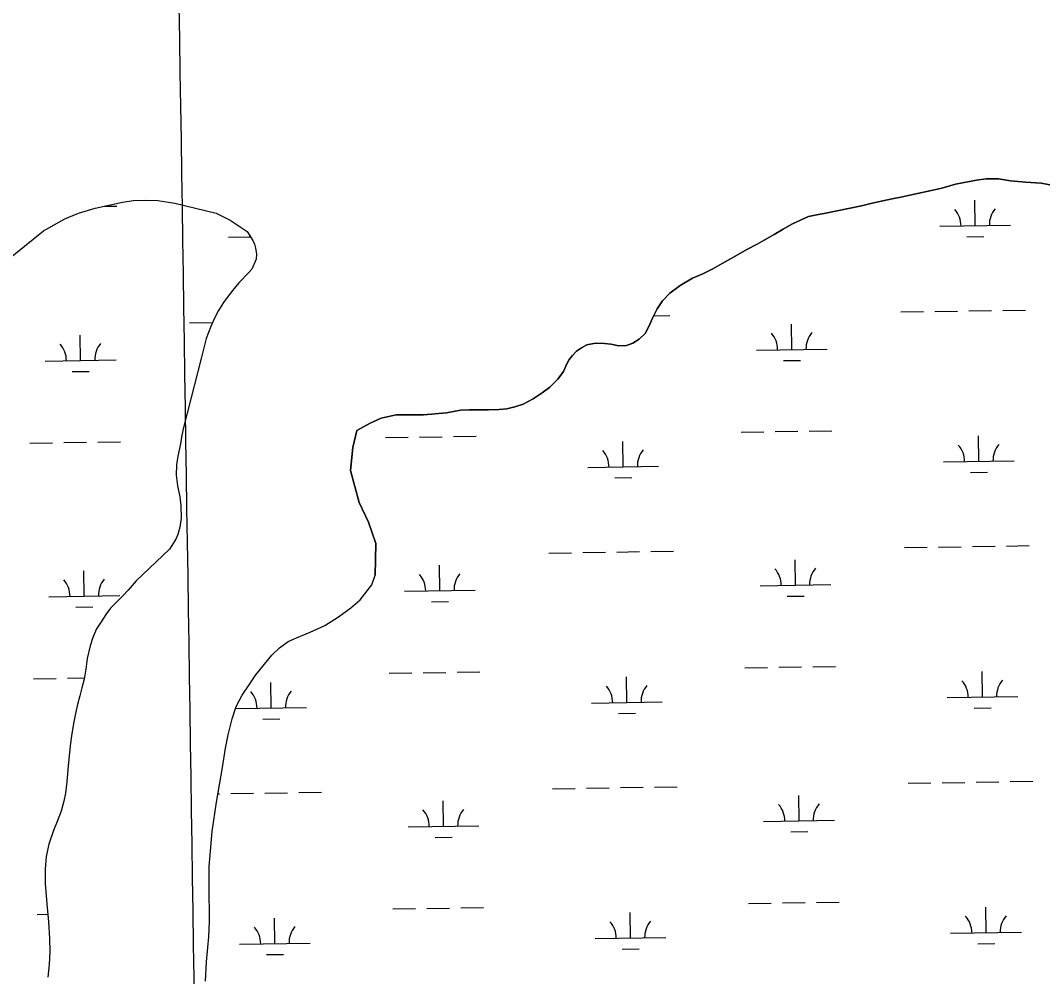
# Model space of a CAD drawing. Extents: x 3823584 to 3861785, y 301729 to 327625.
# Drawn here: x 3838054 to 3839497, y 316835 to 318185 of the extents above; entities that cross this region are included whole.
import ezdxf

# ---------------------------------------------------------------- set-up
doc = ezdxf.new("R2010")
doc.units = 0
for name, color, linetype in [('V-GRID-MAJR', 7, 'Continuous'), ('V-TOPO-SHOR', 7, 'Continuous'), ('V-WETL-SWMP', 7, 'Continuous')]:
    doc.layers.add(name, color=color, linetype=linetype)

msp = doc.modelspace()

# ---------------------------------------------------------------- linework, layer by layer
at = {"layer": 'V-GRID-MAJR'}
msp.add_spline([(3838444.8910000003, 307319.343), (3838352.38, 313376.366), (3838259.823, 319436.473), (3838167.2660000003, 325496.576), (3838167.219, 325499.664)], degree=3, dxfattribs=at)
at = {"layer": 'V-TOPO-SHOR'}
for points in [[(3839514.488, 317951.3), (3839494.934, 317954.962), (3839473.068, 317956.451), (3839451.586, 317958.139), (3839434.579, 317961.053), (3839417.217, 317961.037), (3839403.583, 317959.114), (3839374.002, 317953.289), (3839354.753, 317947.983), (3839337.629, 317944.261), (3839320.313, 317940.536), (3839309.418, 317938.06200000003), (3839296.772, 317935.371), (3839284.707, 317932.885), (3839271.669, 317929.993), (3839256.299, 317926.683), (3839241.517, 317922.993), (3839188.781, 317912.202), (3839183.1380000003, 317910.963), (3839166.791, 317907.641), (3839156.117, 317903.025), (3839143.122, 317896.817), (3839130.918, 317889.842), (3839117.936, 317882.463), (3839104.182, 317874.68700000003), (3839093.915, 317868.70900000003), (3839079.571, 317861.121), (3839060.582, 317850.549), (3839044.8880000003, 317841.579), (3839031.717, 317833.809), (3839017.365, 317826.999), (3839002.812, 317820.579), (3838985.377, 317810.416), (3838970.88, 317799.511), (3838960.478, 317788.652), (3838952.812, 317777.44), (3838946.336, 317764.484), (3838941.409, 317752.718), (3838935.875, 317742.507), (3838927.779, 317734.604), (3838918.676, 317729.226), (3838909.548, 317725.797), (3838898.823, 317725.472), (3838887.677, 317727.481)], [(3837981.757, 317802.863), (3838086.856, 317887.409), (3838117.322, 317904.55700000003), (3838136.254, 317912.632), (3838159.681, 317919.429), (3838198.661, 317928.205), (3838214.211, 317930.44800000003), (3838231.095, 317931.119), (3838248.515, 317930.476), (3838272.563, 317926.722), (3838330.738, 317912.44), (3838350.612, 317902.84500000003), (3838363.3510000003, 317894.243), (3838374.498, 317886.686), (3838382.293, 317873.76300000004), (3838384.711, 317868.77), (3838386.341, 317863.243), (3838387.466, 317855.071), (3838387.265, 317847.68200000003), (3838381.0530000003, 317833.379), (3838377.3710000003, 317829.51), (3838362.753, 317814.11100000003), (3838354.411, 317804.031), (3838347.37, 317795.544), (3838341.128, 317786.53500000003), (3838333.849, 317775.148), (3838328.41, 317764.304), (3838323.2430000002, 317752.67100000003), (3838316.539, 317735.494), (3838310.1780000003, 317709.102), (3838284.683, 317610.118), (3838282.403, 317599.3), (3838280.136, 317587.166), (3838276.599, 317569.49), (3838274.598, 317557.093), (3838274.1950000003, 317542.604), (3838275.901, 317527.868), (3838279.1920000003, 317512.359), (3838280.878, 317499.993), (3838281.295, 317481.82300000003), (3838279.557, 317469.431), (3838276.487, 317458.869), (3838273.644, 317452.26), (3838264.809, 317438.22500000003), (3838217.7830000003, 317393.315), (3838206.566, 317380.578), (3838198.734, 317372.347), (3838191.423, 317364.911), (3838181.7630000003, 317355.083), (3838174.994, 317345.80700000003), (3838168.231, 317335.741), (3838161.9930000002, 317325.944), (3838156.5640000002, 317313.781), (3838152.718, 317301.634), (3838148.39, 317283.949), (3838146.676, 317268.659), (3838144.159, 317254.944), (3838141.108, 317242.275), (3838138.04, 317231.18700000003)], [(3838887.677, 317727.481), (3838878.826, 317728.39400000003), (3838865.94, 317729.211), (3838853.683, 317726.52400000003), (3838846.318, 317722.53500000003), (3838839.3570000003, 317717.57), (3838833.772, 317711.455), (3838828.963, 317705.934), (3838825.529, 317699.648), (3838820.974, 317689.255), (3838812.723, 317678.034), (3838801.737, 317666.974), (3838790.522, 317658.838), (3838778.1380000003, 317650.492), (3838763.792, 317643.101), (3838752.3310000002, 317639.058), (3838740.66, 317636.379), (3838729.941, 317635.468), (3838714.923, 317635.089), (3838701.074, 317634.919), (3838687.615, 317634.755), (3838675.327, 317634.606), (3838665.4, 317632.728), (3838655.67, 317630.854), (3838644.566, 317629.547), (3838634.62, 317629.03500000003), (3838623.123, 317628.114), (3838615.906, 317628.026), (3838603.6180000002, 317627.876), (3838595.815, 317627.782), (3838584.694, 317627.839), (3838571.8510000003, 317625.146), (3838563.68, 317623.291), (3838547.771, 317616.074), (3838528.974, 317605.69800000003)], [(3838528.974, 317605.69800000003), (3838523.6350000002, 317581.632), (3838520.213, 317549.266), (3838532.61, 317504.099), (3838545.778, 317476.494), (3838556.2, 317446.094), (3838554.949, 317401.771)], [(3838315.474, 316828.222), (3838317.08, 316855.866), (3838318.7490000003, 316876.141), (3838320.203, 316890.889), (3838321.336, 316912.479), (3838320.9020000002, 316963.523), (3838320.936, 316990.364), (3838322.597, 317011.694), (3838324.989, 317039.871), (3838330.955, 317080.972), (3838339.7490000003, 317129.993), (3838343.731, 317157.129), (3838347.515, 317176.108), (3838353.377, 317198.525), (3838359.017, 317216.204), (3838367.301, 317232.063), (3838377.179, 317246.62), (3838386.792, 317260.911), (3838409.449, 317288.733), (3838420.1520000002, 317299.088), (3838432.4420000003, 317308.13800000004), (3838443.9760000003, 317313.238), (3838463.1210000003, 317321.03), (3838483.826, 317330.681), (3838503.194, 317342.94800000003), (3838520.719, 317355.466), (3838533.779, 317366.891), (3838550.177, 317388.08400000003), (3838554.949, 317401.771)], [(3838138.04, 317231.18700000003), (3838134.9820000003, 317219.044), (3838131.933, 317206.113), (3838129.154, 317192.131), (3838126.4050000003, 317174.72500000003), (3838124.683, 317160.488), (3838121.543, 317127.011), (3838119.845, 317109.878), (3838118.137, 317093.797), (3838115.862, 317082.717), (3838111.77, 317068.195), (3838106.363, 317053.662), (3838100.94, 317040.97500000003), (3838094.52, 317021.695), (3838090.981, 317004.281), (3838089.287, 316986.621), (3838089.463, 316965.815), (3838092.382, 316932.39), (3838093.8710000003, 316912.123), (3838095.65, 316888.69800000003), (3838095.804, 316870.526), (3838094.911, 316851.817), (3838093.217, 316833.893)]]:
    msp.add_lwpolyline(points, dxfattribs=at)
at = {"layer": 'V-WETL-SWMP'}
for p, q in [((3838172.4963971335, 317922.31427258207), (3838190.5937002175, 317922.59330987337)), ((3839401.8256227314, 317894.83343984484), (3839401.2706146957, 317930.8291613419)), ((3839351.831565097, 317894.0625953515), (3839451.8196803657, 317895.60428433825)), ((3838348.134865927, 317878.586874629), (3838379.095704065, 317879.0642511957)), ((3839390.064946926, 317879.2192710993), (3839414.0620945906, 317879.5892764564)), ((3839296.845442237, 317773.1295077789), (3839328.841639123, 317773.6228482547)), ((3839344.839737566, 317773.86951849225), (3839376.8359344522, 317774.3628589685)), ((3839392.834032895, 317774.6095292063), (3839424.830229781, 317775.1028696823)), ((3839440.8283282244, 317775.3495399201), (3839472.8245251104, 317775.8428803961)), ((3838947.969513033, 317767.75028669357), (3838970.976175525, 317768.1050200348)), ((3838293.148743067, 317757.65378705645), (3838325.144939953, 317758.1471275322)), ((3839143.0540989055, 317720.01021048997), (3839142.49909087, 317756.0059319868)), ((3838139.357399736, 317704.53448976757), (3838138.802391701, 317740.5302112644)), ((3839093.060041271, 317719.2393659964), (3839193.04815654, 317720.7810549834)), ((3838089.363342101, 317703.7636452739), (3838189.351457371, 317705.3053342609)), ((3839131.2934231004, 317704.3960417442), (3839155.2905707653, 317704.7660471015)), ((3838127.5967239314, 317688.9203210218), (3838151.5938715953, 317689.29032637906)), ((3839071.4344256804, 317603.46020622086), (3839103.430622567, 317603.9535466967)), ((3839119.4287210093, 317604.2002169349), (3839151.4249178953, 317604.6935574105)), ((3839167.4230163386, 317604.94022764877), (3839199.4192132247, 317605.4335681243)), ((3838067.737726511, 317587.98448549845), (3838099.733923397, 317588.47782597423)), ((3838115.7320218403, 317588.7244962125), (3838147.7282187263, 317589.21783668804)), ((3838163.726317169, 317589.4645069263), (3838195.722514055, 317589.95784740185)), ((3838569.5860760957, 317595.72234585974), (3838601.5822729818, 317596.2156863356)), ((3838617.5803714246, 317596.46235657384), (3838649.5765683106, 317596.9556970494)), ((3838665.574666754, 317597.20236728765), (3838697.57086364, 317597.6957077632)), ((3838905.106086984, 317554.46011701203), (3838904.5510789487, 317590.4558385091)), ((3839406.9544365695, 317562.1979773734), (3839406.399428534, 317598.1936988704)), ((3839356.960378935, 317561.42713287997), (3839456.948494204, 317562.9688218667)), ((3838855.1120293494, 317553.6892725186), (3838955.100144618, 317555.23096150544)), ((3839395.1937607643, 317546.58380862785), (3839419.1909084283, 317546.9538139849)), ((3838893.345411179, 317538.8459482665), (3838917.3425588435, 317539.2159536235)), ((3839349.9685514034, 317441.23405602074), (3839381.9647482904, 317441.72739649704)), ((3839397.962846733, 317441.9740667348), (3839429.959043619, 317442.46740721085)), ((3839445.9571420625, 317442.7140774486), (3839477.9533389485, 317443.20741792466)), ((3838800.1259064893, 317432.75618494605), (3838832.1221033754, 317433.2495254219)), ((3838848.1202018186, 317433.4961956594), (3838880.1163987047, 317433.9895361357)), ((3838896.1144971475, 317434.23620637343), (3838928.1106940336, 317434.7295468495)), ((3838944.108792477, 317434.9762170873), (3838976.104989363, 317435.4695575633)), ((3839301.9742560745, 317440.4940453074), (3839333.9704529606, 317440.9873857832)), ((3838646.3345631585, 317379.6368876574), (3838645.7795551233, 317415.6326091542)), ((3839148.1829127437, 317387.3747480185), (3839147.627904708, 317423.3704695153)), ((3838144.4862135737, 317371.89902729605), (3838143.9312055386, 317407.89474879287)), ((3839098.188855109, 317386.60390352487), (3839198.176970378, 317388.1455925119)), ((3838094.4921559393, 317371.12818280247), (3838194.4802712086, 317372.66987178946)), ((3838596.3405055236, 317378.86604316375), (3838696.3286207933, 317380.4077321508)), ((3839136.4222369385, 317371.76057927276), (3839160.4193846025, 317372.13058463)), ((3838132.725537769, 317356.2848585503), (3838156.7226854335, 317356.6548639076)), ((3838634.5738873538, 317364.02271891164), (3838658.571035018, 317364.3927242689)), ((3839076.563239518, 317270.8247437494), (3839108.559436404, 317271.3180842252)), ((3839124.5575348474, 317271.56475446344), (3839156.5537317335, 317272.058094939)), ((3839172.5518301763, 317272.30476517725), (3839204.5480270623, 317272.7981056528)), ((3838072.866540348, 317255.34902302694), (3838104.8627372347, 317255.8423635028)), ((3838120.860835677, 317256.089033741), (3838144.4369944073, 317256.4525479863)), ((3838574.7148899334, 317263.0868833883), (3838606.71108682, 317263.58022386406)), ((3838622.709185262, 317263.8268941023), (3838654.7053821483, 317264.3202345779)), ((3838670.7034805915, 317264.56690481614), (3838702.6996774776, 317265.06024529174)), ((3838910.234900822, 317221.8246545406), (3838909.6798927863, 317257.8203760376)), ((3839412.083250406, 317229.56251490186), (3839411.528242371, 317265.55823639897)), ((3838408.3865512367, 317214.08679417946), (3838407.8315432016, 317250.0825156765)), ((3839362.089192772, 317228.7916704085), (3839462.0773080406, 317230.33335939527)), ((3838358.3924936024, 317213.31594968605), (3838458.380608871, 317214.8576386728)), ((3838860.2408431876, 317221.05381004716), (3838960.2289584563, 317222.5954990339)), ((3839400.3225746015, 317213.9483461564), (3839424.3197222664, 317214.3183515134)), ((3838396.625875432, 317198.47262543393), (3838420.623023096, 317198.84263079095)), ((3838898.474225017, 317206.21048579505), (3838922.4713726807, 317206.58049115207)), ((3839451.085955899, 317110.07861497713), (3839483.0821527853, 317110.57195545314)), ((3838805.254720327, 317100.1207224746), (3838837.250917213, 317100.61406295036)), ((3838853.2490156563, 317100.86073318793), (3838885.245212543, 317101.3540736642)), ((3838901.2433109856, 317101.600743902), (3838933.2395078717, 317102.094084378)), ((3838949.237606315, 317102.3407546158), (3838981.233803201, 317102.83409509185)), ((3839307.103069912, 317107.85858283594), (3839339.0992667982, 317108.3519233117)), ((3839355.097365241, 317108.5985935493), (3839387.093562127, 317109.0919340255)), ((3839403.0916605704, 317109.3386042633), (3839435.0878574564, 317109.83194473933)), ((3838333.085158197, 317092.84047109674), (3838335.402567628, 317092.8762025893)), ((3838351.400666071, 317093.1228728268), (3838383.3968629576, 317093.6162133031)), ((3838399.3949614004, 317093.86288354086), (3838431.3911582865, 317094.3562240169)), ((3838447.3892567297, 317094.60289425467), (3838479.385453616, 317095.09623473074)), ((3838651.463376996, 317047.00142518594), (3838650.9083689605, 317082.99714668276)), ((3839153.311726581, 317054.73928554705), (3839152.7567185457, 317090.73500704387)), ((3839103.3176689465, 317053.9684410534), (3839203.3057842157, 317055.5101300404)), ((3838099.6209697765, 317038.49272033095), (3838100.1160161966, 317038.50035331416)), ((3838601.4693193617, 317046.2305806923), (3838701.4574346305, 317047.7722696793)), ((3839141.551050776, 317039.1251168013), (3839165.5481984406, 317039.49512215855)), ((3838639.702701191, 317031.3872564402), (3838663.6998488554, 317031.75726179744)), ((3839081.6920533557, 316938.1892812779), (3839113.6882502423, 316938.6826217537)), ((3839129.686348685, 316938.929291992), (3839161.682545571, 316939.4226324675)), ((3839177.680644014, 316939.6693027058), (3839209.6768409, 316940.16264318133)), ((3838077.9953541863, 316922.7135605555), (3838093.075303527, 316922.9460741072)), ((3838579.8437037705, 316930.4514209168), (3838611.839900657, 316930.9447613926)), ((3838627.8379991, 316931.19143163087), (3838659.834195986, 316931.6847721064)), ((3838675.8322944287, 316931.9314423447), (3838707.828491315, 316932.4247828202)), ((3838915.363714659, 316889.18919206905), (3838914.808706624, 316925.1849135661)), ((3839417.2120642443, 316896.9270524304), (3839416.6570562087, 316932.92277392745)), ((3838413.5153650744, 316881.45133170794), (3838412.9603570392, 316917.44705320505)), ((3839367.21800661, 316896.156207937), (3839467.2061218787, 316897.6978969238)), ((3838363.52130744, 316880.6804872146), (3838463.509422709, 316882.22217620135)), ((3838865.3696570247, 316888.41834757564), (3838965.3577722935, 316889.96003656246)), ((3839405.451388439, 316881.3128836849), (3839429.4485361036, 316881.6828890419)), ((3838401.7546892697, 316865.8371629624), (3838425.751836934, 316866.2071683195)), ((3838903.603038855, 316873.57502332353), (3838927.600186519, 316873.94502868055))]:
    msp.add_line(p, q, dxfattribs=at)
for points in [[(3839241.517, 317922.992), (3839256.299, 317926.684), (3839271.67, 317929.993), (3839284.7060000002, 317932.884), (3839296.771, 317935.37200000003), (3839309.419, 317938.063), (3839320.313, 317940.537), (3839337.63, 317944.261), (3839354.753, 317947.982), (3839374.001, 317953.289), (3839403.5840000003, 317959.113), (3839417.216, 317961.036), (3839434.579, 317961.053), (3839451.5870000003, 317958.139), (3839473.0670000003, 317956.451), (3839494.935, 317954.963), (3839514.489, 317951.3)], [(3837981.757, 317802.863), (3838086.8570000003, 317887.408), (3838117.322, 317904.556), (3838136.253, 317912.63300000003), (3838159.681, 317919.429), (3838198.661, 317928.205), (3838214.2120000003, 317930.44800000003), (3838231.094, 317931.119), (3838248.5160000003, 317930.476), (3838272.562, 317926.722), (3838330.738, 317912.439), (3838350.611, 317902.844), (3838363.35, 317894.244), (3838374.498, 317886.686), (3838382.293, 317873.764), (3838384.711, 317868.771), (3838386.341, 317863.243), (3838387.466, 317855.072), (3838387.265, 317847.68200000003), (3838381.0530000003, 317833.379)], [(3838315.474, 316828.222), (3838317.0810000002, 316855.866), (3838318.75, 316876.142), (3838320.204, 316890.89), (3838321.336, 316912.478), (3838320.9020000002, 316963.52400000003), (3838320.937, 316990.365), (3838322.598, 317011.694), (3838324.99, 317039.871), (3838330.9560000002, 317080.972), (3838339.75, 317129.992), (3838343.73, 317157.13), (3838347.515, 317176.108), (3838353.377, 317198.525), (3838359.0160000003, 317216.204), (3838367.302, 317232.063), (3838377.1780000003, 317246.62), (3838386.793, 317260.911), (3838409.45, 317288.734), (3838420.151, 317299.088), (3838432.4420000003, 317308.139), (3838443.977, 317313.237), (3838463.12, 317321.031), (3838483.826, 317330.68), (3838503.1950000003, 317342.949), (3838520.719, 317355.466), (3838533.779, 317366.892), (3838550.177, 317388.083), (3838554.95, 317401.771), (3838556.2, 317446.093), (3838545.779, 317476.494), (3838532.609, 317504.099), (3838520.214, 317549.266), (3838523.6350000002, 317581.632), (3838528.974, 317605.699), (3838547.771, 317616.07300000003), (3838563.68, 317623.291), (3838571.8510000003, 317625.147), (3838584.694, 317627.84), (3838595.8140000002, 317627.781), (3838603.617, 317627.876), (3838615.9050000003, 317628.026), (3838623.122, 317628.114), (3838634.6210000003, 317629.03500000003), (3838644.565, 317629.547), (3838655.669, 317630.853), (3838665.4, 317632.728), (3838675.326, 317634.605), (3838687.615, 317634.755), (3838701.074, 317634.92), (3838714.923, 317635.089), (3838729.94, 317635.468), (3838740.659, 317636.379), (3838752.3310000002, 317639.058), (3838763.792, 317643.10000000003), (3838778.1380000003, 317650.493), (3838790.522, 317658.838), (3838801.737, 317666.974), (3838812.722, 317678.033), (3838820.974, 317689.254), (3838825.529, 317699.64900000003), (3838828.963, 317705.934), (3838833.773, 317711.455), (3838839.356, 317717.571), (3838846.318, 317722.534), (3838853.683, 317726.525), (3838865.94, 317729.211), (3838878.826, 317728.393), (3838887.6780000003, 317727.481), (3838898.823, 317725.471), (3838909.548, 317725.797), (3838918.676, 317729.226), (3838927.779, 317734.604), (3838935.876, 317742.507), (3838941.409, 317752.719), (3838946.3370000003, 317764.484), (3838952.812, 317777.439), (3838960.478, 317788.653), (3838970.88, 317799.51), (3838985.378, 317810.417), (3839002.812, 317820.579), (3839017.365, 317827), (3839031.718, 317833.809), (3839044.889, 317841.578), (3839060.582, 317850.549), (3839079.571, 317861.12), (3839093.915, 317868.70900000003), (3839104.181, 317874.68700000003), (3839117.937, 317882.464), (3839130.918, 317889.841), (3839143.123, 317896.818), (3839156.1180000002, 317903.02400000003), (3839166.792, 317907.642), (3839183.1380000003, 317910.963), (3839188.781, 317912.203), (3839241.517, 317922.992)], [(3838381.0530000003, 317833.379), (3838377.3710000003, 317829.51), (3838362.753, 317814.11), (3838354.411, 317804.031), (3838347.3710000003, 317795.543), (3838341.127, 317786.53500000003), (3838333.849, 317775.148), (3838328.41, 317764.303), (3838323.242, 317752.67), (3838316.54, 317735.494), (3838310.179, 317709.102), (3838284.683, 317610.118), (3838282.404, 317599.3), (3838280.137, 317587.165), (3838276.6, 317569.489), (3838274.598, 317557.093), (3838274.1950000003, 317542.604), (3838275.9, 317527.869), (3838279.1920000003, 317512.358), (3838280.878, 317499.993), (3838281.296, 317481.824), (3838279.557, 317469.43), (3838276.486, 317458.869), (3838273.645, 317452.26), (3838264.81, 317438.226), (3838217.7830000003, 317393.315), (3838206.566, 317380.578), (3838198.735, 317372.347), (3838191.423, 317364.91000000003), (3838181.762, 317355.083), (3838174.9930000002, 317345.80700000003), (3838168.231, 317335.741), (3838161.9930000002, 317325.943), (3838156.565, 317313.781), (3838152.718, 317301.63300000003), (3838148.3910000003, 317283.95), (3838146.677, 317268.66000000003), (3838144.16, 317254.943), (3838141.1070000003, 317242.27400000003), (3838138.04, 317231.186), (3838134.983, 317219.045), (3838131.932, 317206.114), (3838129.154, 317192.131), (3838126.4050000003, 317174.72500000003), (3838124.682, 317160.487), (3838121.543, 317127.012), (3838119.845, 317109.878), (3838118.1380000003, 317093.797), (3838115.862, 317082.716), (3838111.771, 317068.195), (3838106.363, 317053.663), (3838100.94, 317040.97500000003), (3838094.52, 317021.694), (3838090.98, 317004.281), (3838089.287, 316986.62), (3838089.464, 316965.815), (3838092.381, 316932.39), (3838093.8710000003, 316912.123), (3838095.65, 316888.697), (3838095.804, 316870.525), (3838094.91, 316851.818), (3838093.218, 316833.89400000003)]]:
    msp.add_lwpolyline(points, dxfattribs=at)
for centre, radius, start, end in [((3839346.581932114, 317894.45651233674), 35.24628790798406, 0.11153765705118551, 41.65519599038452), ((3839457.0546733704, 317896.15986086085), 35.246287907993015, 140.1115346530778, 181.65519298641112), ((3838342.8852329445, 317878.9807916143), 35.24628790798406, 0.11153765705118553, 2.8528198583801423), ((3839087.810408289, 317719.6332829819), 35.24628790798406, 0.11153765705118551, 41.65519599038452), ((3839198.283149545, 317721.336631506), 35.246287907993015, 140.1115346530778, 181.65519298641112), ((3838084.1137091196, 317704.15756225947), 35.24628790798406, 0.11153765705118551, 41.65519599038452), ((3838194.5864503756, 317705.8609107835), 35.246287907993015, 140.1115346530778, 181.65519298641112), ((3839462.1834872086, 317563.52439838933), 35.246287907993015, 140.1115346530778, 181.65519298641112), ((3838849.8623963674, 317554.08318950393), 35.24628790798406, 0.11153765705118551, 41.65519599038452), ((3838960.3351376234, 317555.786538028), 35.246287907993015, 140.1115346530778, 181.65519298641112), ((3839351.7107459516, 317561.8210498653), 35.24628790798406, 0.11153765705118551, 41.65519599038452), ((3838591.090872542, 317379.2599601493), 35.24628790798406, 0.11153765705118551, 41.65519599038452), ((3838701.563613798, 317380.9633086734), 35.246287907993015, 140.1115346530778, 181.65519298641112), ((3839092.939222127, 317386.9978205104), 35.24628790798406, 0.11153765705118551, 41.65519599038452), ((3839203.4119633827, 317388.70116903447), 35.246287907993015, 140.1115346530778, 181.65519298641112), ((3838089.242522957, 317371.52209978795), 35.24628790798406, 0.11153765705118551, 41.65519599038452), ((3838199.7152642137, 317373.22544831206), 35.246287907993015, 140.1115346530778, 181.65519298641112), ((3838854.991210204, 317221.4477270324), 35.24628790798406, 0.11153765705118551, 41.65519599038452), ((3838965.463951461, 317223.1510755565), 35.246287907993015, 140.1115346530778, 181.65519298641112), ((3839356.8395597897, 317229.18558739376), 35.24628790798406, 0.11153765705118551, 41.65519599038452), ((3839467.3123010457, 317230.8889359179), 35.246287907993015, 140.1115346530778, 181.65519298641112), ((3838353.14286062, 317213.70986667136), 35.24628790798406, 0.11153765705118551, 41.65519599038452), ((3838463.6156018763, 317215.4132151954), 35.246287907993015, 140.1115346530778, 181.65519298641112), ((3838596.2196863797, 317046.6244976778), 35.24628790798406, 0.11153765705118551, 41.65519599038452), ((3838706.6924276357, 317048.3278462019), 35.246287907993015, 140.1115346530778, 181.65519298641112), ((3839098.068035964, 317054.3623580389), 35.24628790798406, 0.11153765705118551, 41.65519599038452), ((3839208.540777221, 317056.065706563), 35.246287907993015, 140.1115346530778, 181.65519298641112), ((3838860.120024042, 316888.81226456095), 35.24628790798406, 0.11153765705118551, 41.65519599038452), ((3838970.592765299, 316890.51561308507), 35.246287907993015, 140.1115346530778, 181.65519298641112), ((3839361.9683736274, 316896.5501249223), 35.24628790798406, 0.11153765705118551, 41.65519599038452), ((3839472.4411148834, 316898.25347344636), 35.246287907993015, 140.1115346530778, 181.65519298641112), ((3838358.2716744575, 316881.07440419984), 35.24628790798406, 0.11153765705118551, 41.65519599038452), ((3838468.744415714, 316882.77775272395), 35.246287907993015, 140.1115346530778, 181.65519298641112)]:
    msp.add_arc(centre, radius, start, end, dxfattribs=at)

doc.saveas('drawing.dxf')
